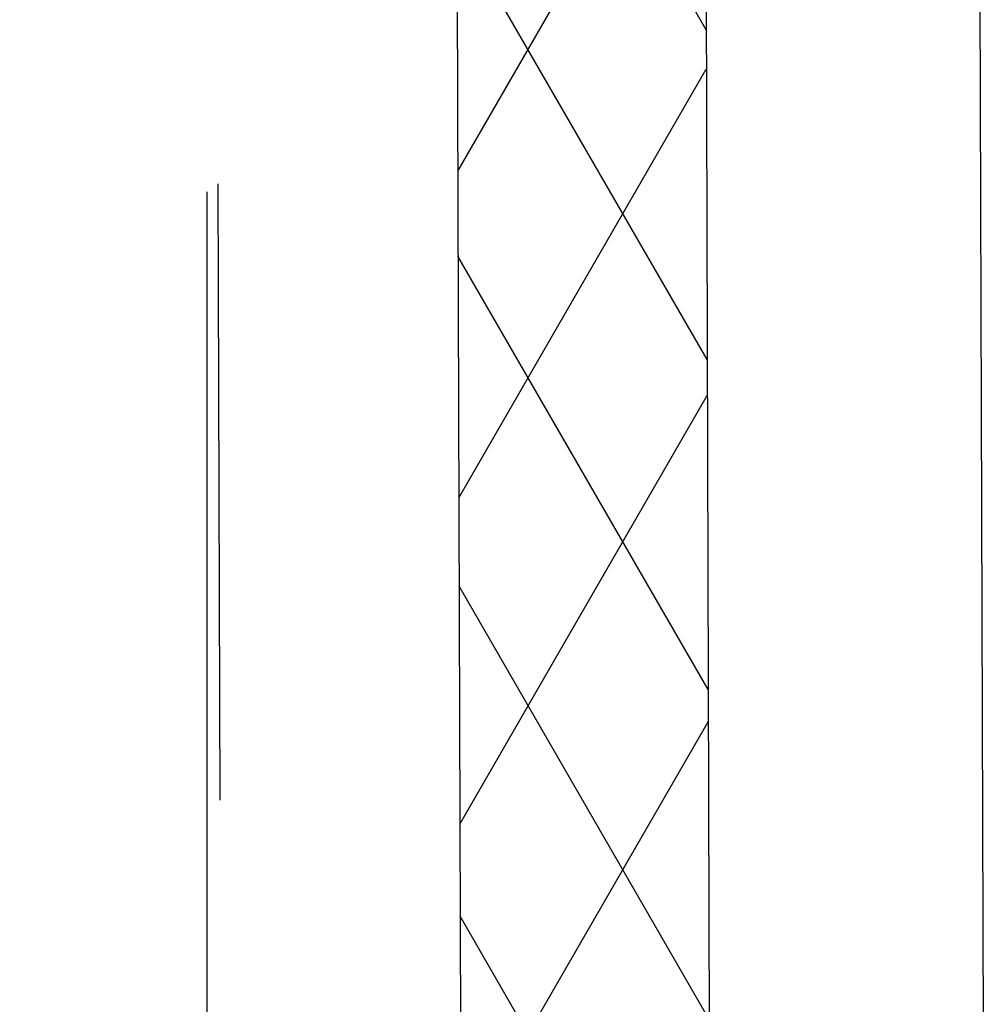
# Model space of a CAD drawing. Header units: millimetres. Extents: x -32221 to 212500, y 31663 to 93766.
# Tile 270 of 340: x 90165 to 90563, y 45884 to 46290. Entities that reach past the tile are written whole.
import ezdxf

# ---------------------------------------------------------------- set-up
doc = ezdxf.new("R2010")
doc.units = ezdxf.units.MM
doc.linetypes.add('DASHDOTX2', pattern=[50.8, 25.4, -12.7, 0, -12.7])
doc.layers.add('osie', color=250, linetype='Continuous')
doc.layers.add('Sciany', color=250, linetype='Continuous')

msp = doc.modelspace()

# ---------------------------------------------------------------- hatches: boundary and pattern name
at = {"layer": 'Sciany', "transparency": 33554687}
h = msp.add_hatch(dxfattribs=at)
h.set_pattern_fill('DIAMONDS', color=256, scale=21.298246, angle=360, style=0)
h.set_pattern_definition([(60, (74679.455, 27072.76), (-58.56231, 33.81097), []), (120, (74679.455, 27072.76), (-58.56231, -33.81097), [])])
h.paths.add_polyline_path([(88656.625, 62052.787), (79453.975, 62062.25), (79453.975, 61960.019), (88656.519, 61950.599)])
h.paths.add_polyline_path([(90450.502, 59450.093), (90442.433, 62050.95), (89849.325, 62051.56), (89849.219, 61949.228), (90340.202, 61948.719), (90347.912, 59463.521)])
h.paths.add_polyline_path([(89271.837, 47649.75), (89271.837, 50675.258), (89166.831, 50684.438), (89169.606, 47649.62)])
h.paths.add_polyline_path([(90134.206, 47841.043), (90143.718, 47841.033), (90340.202, 47840.829), (90347.912, 45355.632), (90450.502, 45342.204), (90442.433, 47943.061), (90152.927, 47943.33), (90134.217, 47943.347), (90134.251, 47884.562)])
h.paths.add_polyline_path([(79426.116, 33439.499), (89271.837, 33439.499), (89271.837, 36567.368), (89166.831, 36576.548), (89169.606, 33541.73), (79426.206, 33529.807)])

# ---------------------------------------------------------------- linework, layer by layer
at = {"layer": 'osie', "linetype": 'DASHDOTX2', "ltscale": 25}
msp.add_line((90241.854, 62730.045), (90241.854, 33019.002), dxfattribs=at)
at = {"layer": 'Sciany'}
for p, q in [((90554.939, 48061.688), (90563.422, 45327.423)), ((90442.433, 47943.061), (90450.502, 45342.204)), ((90340.202, 47840.829), (90347.912, 45355.632))]:
    msp.add_line(p, q, dxfattribs=at)
at = {"layer": 'Sciany', "linetype": 'DASHDOTX2', "ltscale": 10}
msp.add_line((90241.854, 47746.34), (90248.958, 45374.804), dxfattribs=at)

doc.saveas('drawing.dxf')
